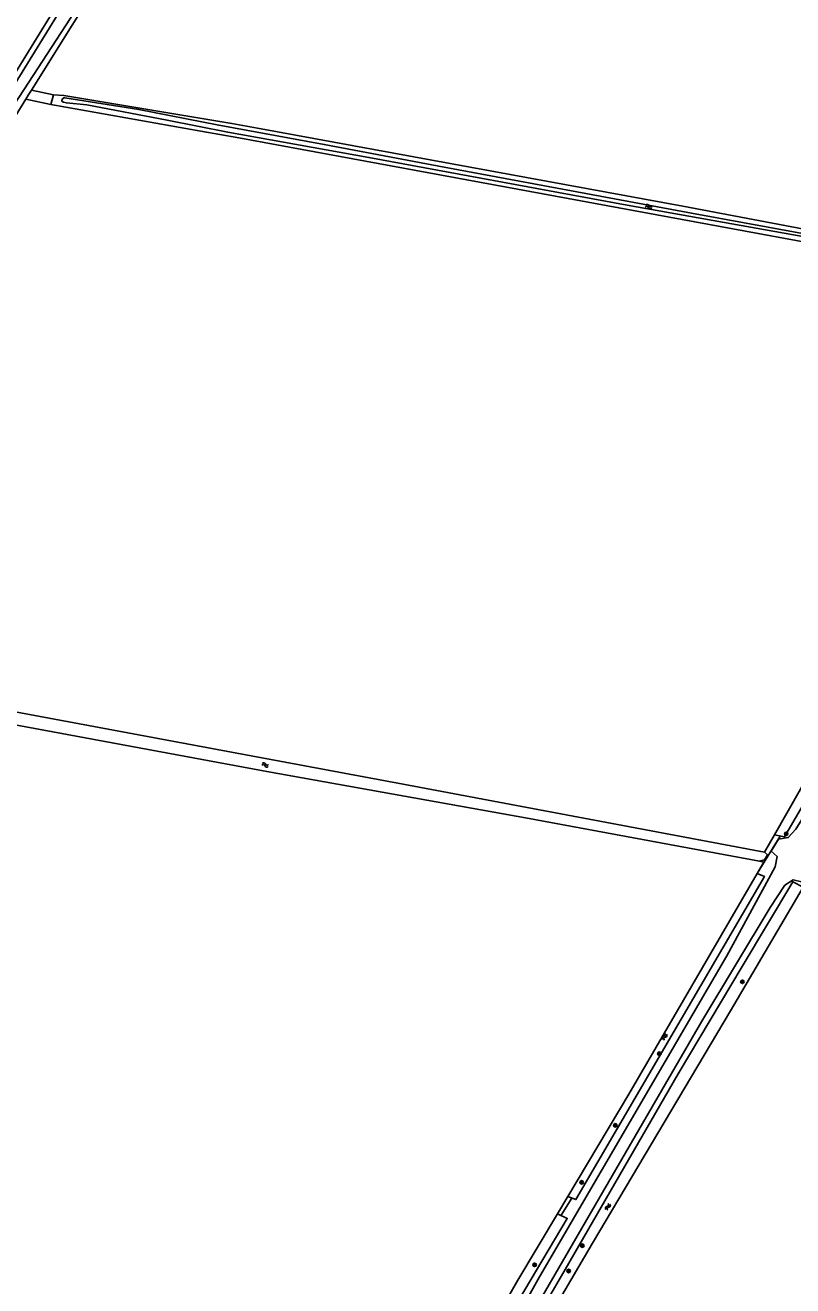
# Model space of a CAD drawing. Extents: x 126000 to 131009, y 393000 to 395500.
# Drawn here: x 126564.3 to 126740.3, y 394707.2 to 394996.2 of the extents above; entities that cross this region are included whole.
import ezdxf

# ---------------------------------------------------------------- set-up
doc = ezdxf.new("R2010")
doc.units = 0
for name, color, linetype in [('gg-knt-bronhoudergrens', 7, 'Continuous'), ('gg-knt-onverhard', 7, 'Continuous'), ('gg-kntw-bovenkant insteek waterloop', 7, 'Continuous'), ('gg-kwrk-duiker nz buis', 7, 'Continuous'), ('gt-grn-groengrens', 7, 'Continuous'), ('gt-grn-weggrens', 7, 'Continuous'), ('gt-symb-boom', 7, 'Continuous'), ('gt-symb-watersymbool', 7, 'Continuous'), ('gx-grn-maaiveld', 7, 'Continuous')]:
    doc.layers.add(name, color=color, linetype=linetype)

# ---------------------------------------------------------------- blocks, each defined once
blk = doc.blocks.new('gt0-BOOM')
at = {"layer": 'gt-symb-boom'}
for radius in [0.4, 0.2]:
    blk.add_circle((0, 0), radius, dxfattribs=at)
blk = doc.blocks.new('gt0-WA')
at = {"layer": 'gt-symb-watersymbool'}
for centre, start, end in [((-0.32, 0.02), 28.0725, 151.9275), ((0.43, 0.42), 208.0725, 331.9275), ((-0.32, -0.43), 28.0725, 151.9275), ((0.43, -0.03), 208.0725, 331.9275)]:
    blk.add_arc(centre, 0.425, start, end, dxfattribs=at)

msp = doc.modelspace()

# ---------------------------------------------------------------- linework, layer by layer
at = {"layer": 'gg-knt-bronhoudergrens'}
for p, q in [((126570.78, 394980.3), (126565.72, 394981.37)), ((126570.19, 394978.03), (126564.42, 394979.31))]:
    msp.add_line(p, q, dxfattribs=at)
at = {"layer": 'gg-knt-onverhard'}
for points in [[(126842.53, 394992.48), (126843.43, 394991.69), (126844.61, 394989.96), (126844.95, 394988.6), (126835.76, 394972.6), (126808.46, 394926.67), (126785.28, 394886.79), (126749.91, 394826.16), (126741.05, 394811.91), (126739.3, 394809.98), (126737.04, 394809.63)], [(126659.93, 394669.48), (126682.25, 394709.24), (126725.25, 394782.9), (126736.31, 394803.25), (126736.74, 394805.65), (126735.35, 394806.88)], [(126661.68, 394668.62), (126672.26, 394686.46), (126719.5, 394767.86), (126735.19, 394793.98), (126738.52, 394799.07), (126740.4, 394800.27), (126742.32, 394799.85)]]:
    msp.add_lwpolyline(points, dxfattribs=at)
at = {"layer": 'gg-kntw-bovenkant insteek waterloop'}
for p, q in [((126565.72, 394981.37), (126564.97, 394980.19)), ((126564.97, 394980.19), (126564.42, 394979.31)), ((126570.19, 394978.03), (126570.78, 394980.3)), ((126613.3, 394970.44), (126800.64, 394935.86))]:
    msp.add_line(p, q, dxfattribs=at)
for points in [[(126655.71, 395153.36), (126647.47, 395124.29), (126641.61, 395104.08), (126639.77, 395099.58), (126635.12, 395091.73), (126575.03, 394996.25), (126565.72, 394981.37)], [(126736.14, 394810.61), (126738.46, 394810.15), (126768.97, 394862.53), (126835.66, 394976.09), (126843.37, 394989.56), (126841.74, 394991.18)], [(126613.3, 394970.44), (126604.59, 394971.94), (126587.39, 394974.98), (126570.19, 394978.03)], [(126570.78, 394980.3), (126573.16, 394980.16), (126592.41, 394976.92), (126611.66, 394973.68), (126617.6, 394972.62)], [(126801.86, 394938.29), (126715.11, 394954.76), (126617.6, 394972.62)], [(126808.33, 394934.54), (126790.91, 394904.83), (126762.82, 394857.49), (126736.14, 394810.61)], [(126733.89, 394806.62), (126650.96, 394822.25), (126522.57, 394846.13), (126494.52, 394850.77)], [(126493.76, 394848.46), (126620.59, 394824.95), (126679.07, 394814.5), (126732.73, 394804.55)], [(126732.73, 394804.55), (126733.83, 394804.88), (126734.57, 394806), (126733.89, 394806.62)], [(126742.76, 394798.62), (126740.33, 394799.86), (126728.7, 394780.41), (126714.08, 394755.82), (126688.12, 394710.99), (126653.24, 394651.07), (126654.94, 394649.66)], [(126654.94, 394649.66), (126694.39, 394716.99), (126726.05, 394770.3), (126742.76, 394798.62)]]:
    msp.add_lwpolyline(points, dxfattribs=at)
at = {"layer": 'gg-kwrk-duiker nz buis'}
for p, q in [((126732.19, 394801.72), (126737.48, 394810.34)), ((126687.19, 394723.38), (126689.67, 394727.33))]:
    msp.add_line(p, q, dxfattribs=at)
at = {"layer": 'gt-grn-groengrens'}
msp.add_line((126733.89, 394806.62), (126736.14, 394810.61), dxfattribs=at)
at = {"layer": 'gt-grn-weggrens'}
msp.add_line((126735.35, 394806.88), (126737.04, 394809.63), dxfattribs=at)
at = {"layer": 'gx-grn-maaiveld'}
for p, q in [((126564.42, 394979.31), (126561.35, 394974.31)), ((126688.74, 394727.67), (126686.41, 394723.76))]:
    msp.add_line(p, q, dxfattribs=at)
for points in [[(126557.27, 394978.45), (126558.25, 394979.3), (126609.55, 395062.6), (126632.4, 395101.76), (126633.82, 395104.71), (126635.22, 395107.39), (126637.4, 395112.41), (126639.67, 395120.95), (126641.85, 395129.22), (126649.78, 395156.31)], [(126559.69, 394974.82), (126574.7, 394997.89), (126613.29, 395060.08), (126636.42, 395098.19), (126638.71, 395102.25), (126640.19, 395105.8), (126641.15, 395108.46), (126642.99, 395114.66), (126653.84, 395155.11), (126651.51, 395155.91), (126651.28, 395155.78), (126650.23, 395153.79), (126638.46, 395109.3), (126636.74, 395104.48), (126634.22, 395100.1), (126630.94, 395094.43), (126607.86, 395057.3), (126558.56, 394977.29)], [(126596.83, 394974.44), (126578.44, 394977.95), (126573.76, 394978.44), (126573.04, 394978.59), (126572.76, 394978.72), (126572.69, 394978.83), (126572.67, 394978.99), (126572.82, 394979.34), (126573.12, 394979.56), (126573.39, 394979.56), (126590.33, 394976.89), (126608.34, 394973.43), (126632.88, 394968.89), (126660.4, 394963.66), (126686.32, 394958.86), (126717.12, 394953.13), (126746.8, 394947.71)], [(126748.26, 394946.8), (126702.38, 394954.95), (126643.14, 394965.92), (126610.76, 394971.69), (126596.83, 394974.44)], [(126732.73, 394804.55), (126733.72, 394804.36), (126732.19, 394801.72)], [(126732.19, 394801.72), (126733.83, 394801.04), (126690.6, 394726.99), (126688.74, 394727.67)], [(126732.19, 394801.72), (126702.73, 394751.17), (126688.74, 394727.67)], [(126686.41, 394723.76), (126677.32, 394708.49), (126641.21, 394645.55), (126640.26, 394645.58)], [(126686.41, 394723.76), (126688.62, 394722.69), (126647.82, 394654), (126643.04, 394645.11)]]:
    msp.add_lwpolyline(points, dxfattribs=at)

# ---------------------------------------------------------------- block references
at = {"layer": 'gt-symb-boom'}
for p in [(126738.83, 394810.84), (126728.79, 394776.93), (126709.72, 394760.44), (126699.63, 394744), (126691.92, 394730.94), (126692.07, 394716.42), (126681.13, 394712.02), (126688.93, 394710.62)]:
    msp.add_blockref('gt0-BOOM', p, dxfattribs=at)
at = {"layer": 'gt-symb-watersymbool'}
for p, rotation in [((126707.35, 394954.61), 169.51061018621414), ((126619.4, 394826.63), 169.51061018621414), ((126710.9, 394764.27), 70.4964267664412), ((126697.91, 394725.27), 70.49642676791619)]:
    msp.add_blockref('gt0-WA', p, dxfattribs=dict(at, rotation=rotation))

doc.saveas('drawing.dxf')
